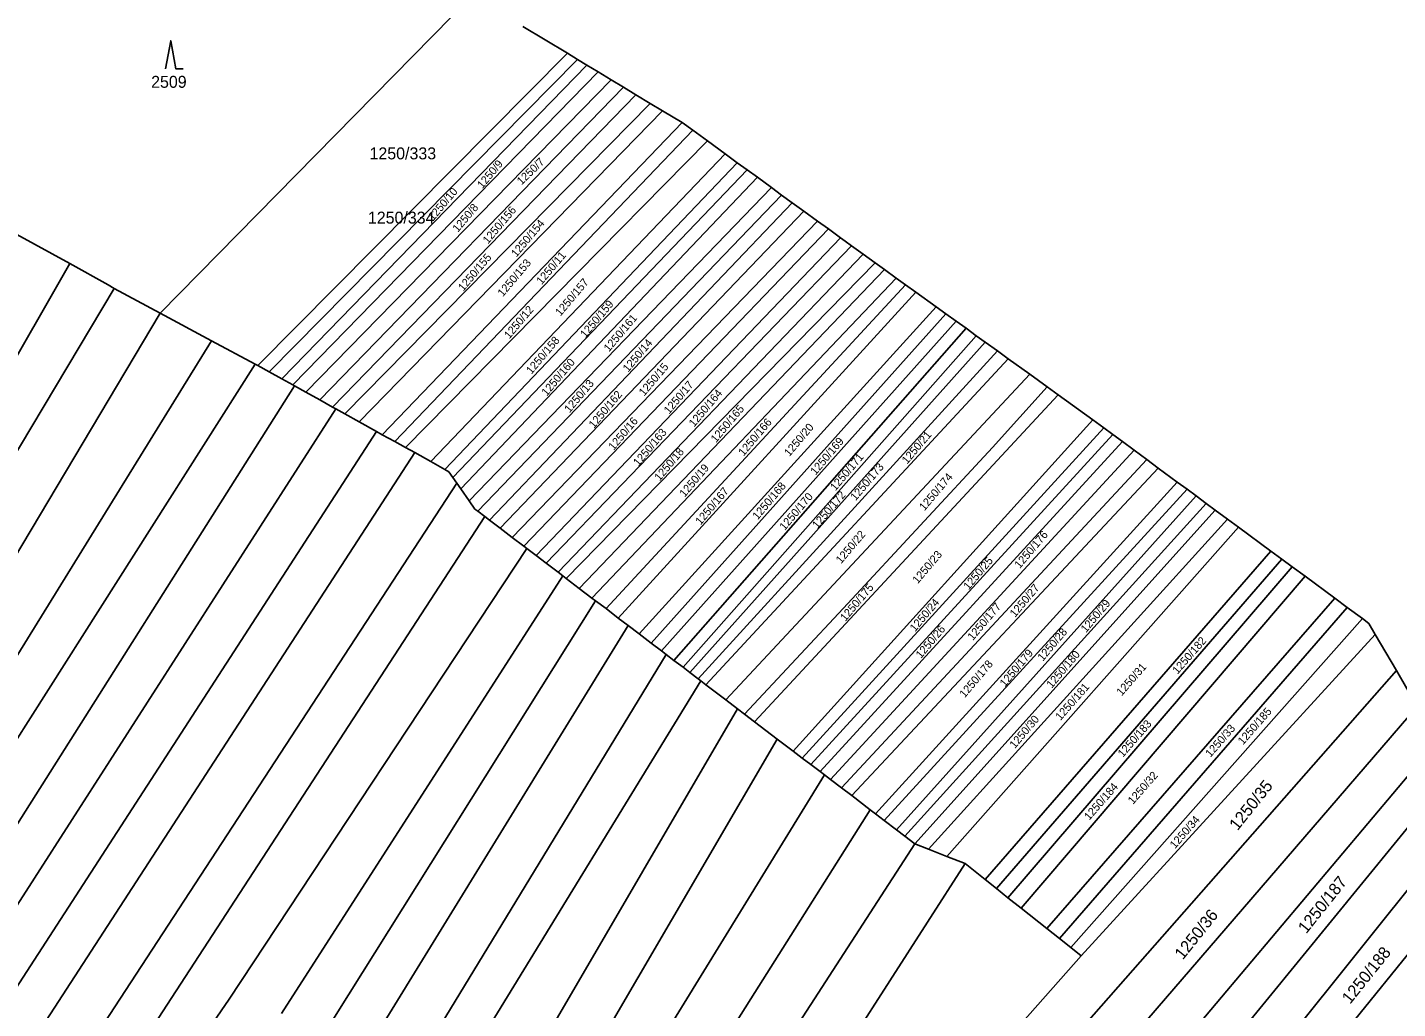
# Model space of a CAD drawing. Extents: x -580630 to -576196, y -1189024 to -1183567.
# Drawn here: x -576631.9 to -576436.7, y -1186218.8 to -1186079.1 of the extents above; entities that cross this region are included whole.
import ezdxf

# ---------------------------------------------------------------- set-up
doc = ezdxf.new("R2010")
doc.units = 0
for name, color, linetype in [('Vrstva 1', 7, 'Continuous'), ('Vrstva 13', 7, 'Continuous'), ('Vrstva 18', 7, 'Continuous'), ('Vrstva 25', 7, 'Continuous'), ('Vrstva 6', 7, 'Continuous')]:
    doc.layers.add(name, color=color, linetype=linetype)

msp = doc.modelspace()

# ---------------------------------------------------------------- linework, layer by layer
at = {"layer": 'Vrstva 1'}
for p, q in [((-576612.95, -1186119.77), (-576568.6, -1186074.64)), ((-576633.37, -1186108.54), (-576625.82, -1186112.7)), ((-576625.82, -1186112.7), (-576620.39, -1186115.75)), ((-576620.39, -1186115.75), (-576619.52, -1186116.24)), ((-576619.52, -1186116.24), (-576612.95, -1186119.77))]:
    msp.add_line(p, q, dxfattribs=at)
at = {"layer": 'Vrstva 13'}
for p, q in [((-576561.31, -1186078.94), (-576554.96, -1186082.76)), ((-576554.96, -1186082.76), (-576553.54, -1186083.62)), ((-576553.54, -1186083.62), (-576552.17, -1186084.45)), ((-576552.17, -1186084.45), (-576550.59, -1186085.4)), ((-576550.59, -1186085.4), (-576548.73, -1186086.52)), ((-576548.73, -1186086.52), (-576546.95, -1186087.6)), ((-576546.95, -1186087.6), (-576545.2, -1186088.65)), ((-576545.2, -1186088.65), (-576543.15, -1186089.89)), ((-576543.15, -1186089.89), (-576541.41, -1186090.93)), ((-576541.41, -1186090.93), (-576538.6, -1186092.63)), ((-576538.6, -1186092.63), (-576537.11, -1186093.72)), ((-576537.11, -1186093.72), (-576535.02, -1186095.23)), ((-576535.02, -1186095.23), (-576532.47, -1186097.09)), ((-576532.47, -1186097.09), (-576530.76, -1186098.34)), ((-576530.76, -1186098.34), (-576529.37, -1186099.35)), ((-576529.37, -1186099.35), (-576527.89, -1186100.42)), ((-576527.89, -1186100.42), (-576525.89, -1186101.88)), ((-576525.89, -1186101.88), (-576524.44, -1186102.94)), ((-576524.44, -1186102.94), (-576522.93, -1186104.04)), ((-576522.93, -1186104.04), (-576521.26, -1186105.25)), ((-576521.26, -1186105.25), (-576519.33, -1186106.65)), ((-576519.33, -1186106.65), (-576517.79, -1186107.77)), ((-576517.79, -1186107.77), (-576516.05, -1186109.04)), ((-576516.05, -1186109.04), (-576515.41, -1186109.5)), ((-576515.41, -1186109.5), (-576514.47, -1186110.18)), ((-576514.47, -1186110.18), (-576512.83, -1186111.36)), ((-576512.83, -1186111.36), (-576511.13, -1186112.59)), ((-576511.13, -1186112.59), (-576509.77, -1186113.57)), ((-576509.77, -1186113.57), (-576508.12, -1186114.76)), ((-576508.12, -1186114.76), (-576506.79, -1186115.72)), ((-576506.79, -1186115.72), (-576505.34, -1186116.76)), ((-576505.34, -1186116.76), (-576502.41, -1186118.87)), ((-576502.41, -1186118.87), (-576501.07, -1186119.84)), ((-576501.07, -1186119.84), (-576499.6, -1186120.9)), ((-576499.6, -1186120.9), (-576498.18, -1186121.92)), ((-576498.18, -1186121.92), (-576496.72, -1186122.98)), ((-576496.72, -1186122.98), (-576495.45, -1186123.89)), ((-576495.45, -1186123.89), (-576493.71, -1186125.15)), ((-576493.71, -1186125.15), (-576492.19, -1186126.25)), ((-576492.19, -1186126.25), (-576489.1, -1186128.47)), ((-576489.1, -1186128.47), (-576486.61, -1186130.27)), ((-576486.61, -1186130.27), (-576485.07, -1186131.38)), ((-576485.07, -1186131.38), (-576480.13, -1186134.94)), ((-576480.13, -1186134.94), (-576478.54, -1186136.11)), ((-576478.54, -1186136.11), (-576477.29, -1186137.03)), ((-576477.29, -1186137.03), (-576475.91, -1186138.05)), ((-576475.91, -1186138.05), (-576474.25, -1186139.27)), ((-576474.25, -1186139.27), (-576472.43, -1186140.62)), ((-576472.43, -1186140.62), (-576470.79, -1186141.83)), ((-576470.79, -1186141.83), (-576468.1, -1186143.81)), ((-576468.1, -1186143.81), (-576466.69, -1186144.85)), ((-576466.69, -1186144.85), (-576465.4, -1186145.8)), ((-576465.4, -1186145.8), (-576463.96, -1186146.86)), ((-576463.96, -1186146.86), (-576462.69, -1186147.8)), ((-576462.69, -1186147.8), (-576460.92, -1186149.1)), ((-576460.92, -1186149.1), (-576459.35, -1186150.26)), ((-576454.76, -1186153.64), (-576459.35, -1186150.26)), ((-576453.19, -1186154.8), (-576454.76, -1186153.64)), ((-576451.73, -1186155.88), (-576453.19, -1186154.8)), ((-576449.88, -1186157.24), (-576451.73, -1186155.88)), ((-576445.64, -1186160.36), (-576449.88, -1186157.24)), ((-576443.88, -1186161.66), (-576445.64, -1186160.36)), ((-576441.71, -1186163.26), (-576443.88, -1186161.66)), ((-576440.79, -1186163.94), (-576441.71, -1186163.26)), ((-576440.79, -1186163.94), (-576439.88, -1186165.51)), ((-576439.88, -1186165.51), (-576436.88, -1186170.66)), ((-576436.88, -1186170.66), (-576433.9, -1186175.77))]:
    msp.add_line(p, q, dxfattribs=at)
at = {"layer": 'Vrstva 25'}
msp.add_lwpolyline([(-576612.21, -1186084.97), (-576611.46, -1186080.97), (-576610.71, -1186084.97), (-576609.71, -1186084.97)], dxfattribs=at)
at = {"layer": 'Vrstva 6'}
for p, q in [((-576599.06, -1186127.24), (-576554.96, -1186082.76)), ((-576553.54, -1186083.62), (-576597.44, -1186128.11)), ((-576552.17, -1186084.45), (-576595.64, -1186129.11)), ((-576550.59, -1186085.4), (-576594.09, -1186129.97)), ((-576548.73, -1186086.52), (-576592.21, -1186131.02)), ((-576546.95, -1186087.6), (-576590.21, -1186132.13)), ((-576545.2, -1186088.65), (-576588.4, -1186133.13)), ((-576543.15, -1186089.89), (-576586.66, -1186134.1)), ((-576541.41, -1186090.93), (-576584.64, -1186135.23)), ((-576581.32, -1186137.07), (-576538.6, -1186092.63)), ((-576537.11, -1186093.72), (-576579.56, -1186138.05)), ((-576535.02, -1186095.23), (-576578.02, -1186138.9)), ((-576532.47, -1186097.09), (-576574.42, -1186140.91)), ((-576530.76, -1186098.34), (-576572.4, -1186142.03)), ((-576529.37, -1186099.35), (-576571.26, -1186143.18)), ((-576527.89, -1186100.42), (-576570.16, -1186144.76)), ((-576525.89, -1186101.88), (-576568.96, -1186146.48)), ((-576524.44, -1186102.94), (-576567.73, -1186147.97)), ((-576522.93, -1186104.04), (-576566.07, -1186149.23)), ((-576521.26, -1186105.25), (-576564.55, -1186150.39)), ((-576519.33, -1186106.65), (-576562.83, -1186151.7)), ((-576517.79, -1186107.77), (-576561.17, -1186152.96)), ((-576516.05, -1186109.04), (-576559.42, -1186154.29)), ((-576514.47, -1186110.18), (-576557.98, -1186155.39)), ((-576512.83, -1186111.36), (-576556.29, -1186156.67)), ((-576625.82, -1186112.7), (-576669.13, -1186188.15)), ((-576511.13, -1186112.59), (-576555.11, -1186157.57)), ((-576509.77, -1186113.57), (-576553.27, -1186158.97)), ((-576619.52, -1186116.24), (-576663.75, -1186190.27)), ((-576508.12, -1186114.76), (-576551.48, -1186160.33)), ((-576506.79, -1186115.72), (-576549.45, -1186161.82)), ((-576505.34, -1186116.76), (-576547.71, -1186163.19)), ((-576612.95, -1186119.77), (-576657.03, -1186193.68)), ((-576612.95, -1186119.77), (-576605.66, -1186123.69)), ((-576502.41, -1186118.87), (-576544.75, -1186165.44)), ((-576501.07, -1186119.84), (-576543.02, -1186166.76)), ((-576499.6, -1186120.9), (-576541.55, -1186167.87)), ((-576498.18, -1186121.92), (-576539.8, -1186169.21)), ((-576605.66, -1186123.69), (-576654.77, -1186203.2)), ((-576605.66, -1186123.69), (-576599.45, -1186127.03)), ((-576496.72, -1186122.98), (-576538.49, -1186170.2)), ((-576495.45, -1186123.89), (-576537.52, -1186170.94)), ((-576493.71, -1186125.15), (-576536.31, -1186171.86)), ((-576599.45, -1186127.03), (-576650.83, -1186207.86)), ((-576599.45, -1186127.03), (-576599.06, -1186127.24)), ((-576599.06, -1186127.24), (-576597.44, -1186128.11)), ((-576492.19, -1186126.25), (-576535.22, -1186172.69)), ((-576597.44, -1186128.11), (-576595.64, -1186129.11)), ((-576595.64, -1186129.11), (-576594.09, -1186129.97)), ((-576594.09, -1186129.97), (-576593.82, -1186130.12)), ((-576532.39, -1186174.84), (-576489.1, -1186128.47)), ((-576593.82, -1186130.12), (-576665.38, -1186243.12)), ((-576593.82, -1186130.12), (-576592.21, -1186131.02)), ((-576592.21, -1186131.02), (-576590.21, -1186132.13)), ((-576528.32, -1186177.94), (-576485.07, -1186131.38)), ((-576494.41, -1186138.89), (-576486.61, -1186130.27)), ((-576587.94, -1186133.39), (-576659.75, -1186245.13)), ((-576590.21, -1186132.13), (-576588.4, -1186133.13)), ((-576588.4, -1186133.13), (-576587.94, -1186133.39)), ((-576587.94, -1186133.39), (-576586.66, -1186134.1)), ((-576586.66, -1186134.1), (-576584.64, -1186135.23)), ((-576584.64, -1186135.23), (-576582.16, -1186136.61)), ((-576522.82, -1186182.13), (-576480.13, -1186134.94)), ((-576582.16, -1186136.61), (-576655.04, -1186249.13)), ((-576582.16, -1186136.61), (-576581.32, -1186137.07)), ((-576581.32, -1186137.07), (-576579.56, -1186138.05)), ((-576478.54, -1186136.11), (-576521.51, -1186183.12)), ((-576477.29, -1186137.03), (-576520.3, -1186184.05)), ((-576576.71, -1186139.63), (-576650.14, -1186252.72)), ((-576579.56, -1186138.05), (-576578.02, -1186138.9)), ((-576578.02, -1186138.9), (-576576.71, -1186139.63)), ((-576576.71, -1186139.63), (-576574.42, -1186140.91)), ((-576475.91, -1186138.05), (-576518.97, -1186185.05)), ((-576517.46, -1186186.18), (-576474.25, -1186139.27)), ((-576515.02, -1186161.13), (-576494.41, -1186138.89)), ((-576574.42, -1186140.91), (-576572.4, -1186142.03)), ((-576515.9, -1186187.38), (-576472.43, -1186140.62)), ((-576572.4, -1186142.03), (-576571.84, -1186142.34)), ((-576571.84, -1186142.34), (-576571.26, -1186143.18)), ((-576571.26, -1186143.18), (-576570.72, -1186143.96)), ((-576514.46, -1186188.47), (-576470.79, -1186141.83)), ((-576570.72, -1186143.96), (-576643.65, -1186255.65)), ((-576570.72, -1186143.96), (-576570.16, -1186144.76)), ((-576570.16, -1186144.76), (-576568.96, -1186146.48)), ((-576511.06, -1186191.07), (-576468.1, -1186143.81)), ((-576509.84, -1186192), (-576466.69, -1186144.85)), ((-576568.96, -1186146.48), (-576568.14, -1186147.66)), ((-576508.08, -1186193.34), (-576465.4, -1186145.8)), ((-576506.89, -1186194.24), (-576463.96, -1186146.86)), ((-576566.74, -1186148.72), (-576633.51, -1186251.36)), ((-576568.14, -1186147.66), (-576567.73, -1186147.97)), ((-576567.73, -1186147.97), (-576566.74, -1186148.72)), ((-576566.74, -1186148.72), (-576566.07, -1186149.23)), ((-576566.07, -1186149.23), (-576564.55, -1186150.39)), ((-576462.69, -1186147.8), (-576505.47, -1186195.32)), ((-576503.54, -1186196.08), (-576460.92, -1186149.1)), ((-576564.55, -1186150.39), (-576562.83, -1186151.7)), ((-576500.92, -1186197.12), (-576459.35, -1186150.26)), ((-576560.74, -1186153.29), (-576603.15, -1186217.48)), ((-576562.83, -1186151.7), (-576561.17, -1186152.96)), ((-576561.17, -1186152.96), (-576560.74, -1186153.29)), ((-576560.74, -1186153.29), (-576559.42, -1186154.29)), ((-576559.42, -1186154.29), (-576557.98, -1186155.39)), ((-576557.98, -1186155.39), (-576556.29, -1186156.67)), ((-576454.76, -1186153.64), (-576495.45, -1186200.43)), ((-576493.82, -1186201.72), (-576453.19, -1186154.8)), ((-576555.62, -1186157.18), (-576595.69, -1186219.48)), ((-576556.29, -1186156.67), (-576555.62, -1186157.18)), ((-576555.62, -1186157.18), (-576555.11, -1186157.57)), ((-576492.2, -1186203.01), (-576451.73, -1186155.88)), ((-576490.32, -1186204.5), (-576449.88, -1186157.24)), ((-576555.11, -1186157.57), (-576553.27, -1186158.97)), ((-576553.27, -1186158.97), (-576551.48, -1186160.33)), ((-576550.96, -1186160.71), (-576590.95, -1186224.46)), ((-576551.48, -1186160.33), (-576550.96, -1186160.71)), ((-576550.96, -1186160.71), (-576549.45, -1186161.82)), ((-576529.71, -1186176.86), (-576515.02, -1186161.13)), ((-576486.65, -1186207.41), (-576445.64, -1186160.36)), ((-576549.45, -1186161.82), (-576547.71, -1186163.19)), ((-576547.71, -1186163.19), (-576546.32, -1186164.25)), ((-576484.85, -1186208.84), (-576443.88, -1186161.66)), ((-576546.32, -1186164.25), (-576583.96, -1186225.43)), ((-576546.32, -1186164.25), (-576544.75, -1186165.44)), ((-576483.27, -1186210.09), (-576441.71, -1186163.26)), ((-576544.75, -1186165.44), (-576543.02, -1186166.76)), ((-576543.02, -1186166.76), (-576541.55, -1186167.87)), ((-576439.88, -1186165.51), (-576481.77, -1186211.28)), ((-576540.91, -1186168.36), (-576574.58, -1186223.67)), ((-576541.55, -1186167.87), (-576540.91, -1186168.36)), ((-576540.91, -1186168.36), (-576539.8, -1186169.21)), ((-576539.8, -1186169.21), (-576538.49, -1186170.2)), ((-576538.49, -1186170.2), (-576537.52, -1186170.94)), ((-576537.52, -1186170.94), (-576536.31, -1186171.86)), ((-576492.63, -1186233.98), (-576436.88, -1186170.66)), ((-576535.95, -1186172.13), (-576571.88, -1186230.75)), ((-576536.31, -1186171.86), (-576535.95, -1186172.13)), ((-576535.95, -1186172.13), (-576535.22, -1186172.69)), ((-576535.22, -1186172.69), (-576532.39, -1186174.84)), ((-576532.39, -1186174.84), (-576530.71, -1186176.11)), ((-576530.71, -1186176.11), (-576557.69, -1186222.34)), ((-576530.71, -1186176.11), (-576529.71, -1186176.86)), ((-576529.71, -1186176.86), (-576528.32, -1186177.94)), ((-576488.66, -1186239.25), (-576433.9, -1186175.77)), ((-576528.32, -1186177.94), (-576525.08, -1186180.41)), ((-576525.08, -1186180.41), (-576550.49, -1186223.93)), ((-576525.08, -1186180.41), (-576522.82, -1186182.13)), ((-576484.78, -1186244.4), (-576431.05, -1186180.66)), ((-576522.82, -1186182.13), (-576521.51, -1186183.12)), ((-576521.51, -1186183.12), (-576520.3, -1186184.05)), ((-576520.3, -1186184.05), (-576518.97, -1186185.05)), ((-576518.32, -1186185.53), (-576543.9, -1186227.03)), ((-576518.97, -1186185.05), (-576518.32, -1186185.53)), ((-576517.46, -1186186.18), (-576518.32, -1186185.53)), ((-576515.9, -1186187.38), (-576517.46, -1186186.18)), ((-576481.18, -1186249.18), (-576428.61, -1186184.86)), ((-576514.46, -1186188.47), (-576515.9, -1186187.38)), ((-576511.82, -1186190.49), (-576514.46, -1186188.47)), ((-576511.82, -1186190.49), (-576538.09, -1186232.09)), ((-576511.82, -1186190.49), (-576511.06, -1186191.07)), ((-576477.28, -1186254.36), (-576425.76, -1186189.97)), ((-576511.06, -1186191.07), (-576509.84, -1186192)), ((-576509.84, -1186192), (-576508.08, -1186193.34)), ((-576508.08, -1186193.34), (-576506.89, -1186194.24)), ((-576506.89, -1186194.24), (-576505.47, -1186195.32)), ((-576505.47, -1186195.32), (-576530.45, -1186233.87)), ((-576505.47, -1186195.32), (-576503.54, -1186196.08)), ((-576503.54, -1186196.08), (-576500.92, -1186197.12)), ((-576473.89, -1186258.86), (-576422.74, -1186195.56)), ((-576498.31, -1186198.16), (-576522.54, -1186235.86)), ((-576500.92, -1186197.12), (-576498.31, -1186198.16)), ((-576498.31, -1186198.16), (-576495.45, -1186200.43)), ((-576495.45, -1186200.43), (-576493.82, -1186201.72)), ((-576493.82, -1186201.72), (-576492.2, -1186203.01)), ((-576492.2, -1186203.01), (-576490.32, -1186204.5)), ((-576490.32, -1186204.5), (-576486.65, -1186207.41)), ((-576486.65, -1186207.41), (-576484.85, -1186208.84)), ((-576484.85, -1186208.84), (-576483.27, -1186210.09)), ((-576481.77, -1186211.28), (-576496.89, -1186228.32)), ((-576483.27, -1186210.09), (-576481.77, -1186211.28)), ((-576603.15, -1186217.48), (-576629.14, -1186254.99))]:
    msp.add_line(p, q, dxfattribs=at)

# ---------------------------------------------------------------- texts
at = {"layer": 'Vrstva 18'}
for s, p in [('2509', (-576614.251, -1186087.67)), ('1250/333', (-576583.141, -1186097.86)), ('1250/334', (-576583.374, -1186107.01))]:
    msp.add_text(s, height=1.7, dxfattribs=at).set_placement(p)
for s, height, rotation, p in [('1250/9', 1.14, 49.79003, (-576567.068, -1186102.108)), ('1250/7', 1.14, 43.77398, (-576561.5, -1186101.581)), ('1250/10', 1.14, 49.79003, (-576574.067, -1186106.697)), ('1250/8', 1.14, 49.79003, (-576570.567, -1186108.329)), ('1250/156', 1.14, 49.79003, (-576566.274, -1186109.99)), ('1250/154', 1.14, 49.79003, (-576562.234, -1186111.88)), ('1250/155', 1.14, 49.79003, (-576569.785, -1186116.724)), ('1250/153', 1.14, 49.79003, (-576564.152, -1186117.505)), ('1250/11', 1.14, 49.79003, (-576558.625, -1186115.785)), ('1250/157', 1.14, 49.79003, (-576555.947, -1186120.27)), ('1250/159', 1.14, 49.79003, (-576552.394, -1186123.37)), ('1250/12', 1.14, 49.79003, (-576563.237, -1186123.511)), ('1250/161', 1.14, 49.79003, (-576549.043, -1186125.358)), ('1250/158', 1.14, 49.79003, (-576560.083, -1186128.54)), ('1250/14', 1.14, 49.79003, (-576546.316, -1186128.253)), ('1250/160', 1.14, 49.79003, (-576557.896, -1186131.66)), ('1250/15', 1.14, 49.79003, (-576544.026, -1186131.657)), ('1250/13', 1.14, 49.79003, (-576554.653, -1186134.028)), ('1250/17', 1.14, 49.79003, (-576540.468, -1186134.223)), ('1250/162', 1.14, 49.79003, (-576551.176, -1186136.254)), ('1250/164', 1.14, 49.79003, (-576536.914, -1186136.066)), ('1250/165', 1.14, 49.79003, (-576533.794, -1186138.29)), ('1250/16', 1.14, 49.79003, (-576548.376, -1186139.383)), ('1250/166', 1.14, 49.79003, (-576529.864, -1186140.196)), ('1250/20', 1.14, 49.79003, (-576523.34, -1186140.263)), ('1250/163', 1.14, 49.79003, (-576544.832, -1186141.641)), ('1250/169', 1.14, 49.79003, (-576519.604, -1186142.906)), ('1250/21', 1.14, 49.79003, (-576506.567, -1186141.341)), ('1250/18', 1.14, 49.79003, (-576541.824, -1186143.753)), ('1250/171', 1.14, 49.79003, (-576516.786, -1186145.157)), ('1250/19', 1.14, 49.79003, (-576538.256, -1186146.053)), ('1250/173', 1.14, 49.79003, (-576513.904, -1186146.56)), ('1250/174', 1.14, 49.79003, (-576504.097, -1186147.986)), ('1250/167', 1.14, 49.79003, (-576535.987, -1186150.016)), ('1250/168', 1.14, 49.79003, (-576527.853, -1186149.276)), ('1250/170', 1.14, 49.79003, (-576523.998, -1186150.789)), ('1250/172', 1.14, 49.79003, (-576519.338, -1186150.543)), ('1250/22', 1.14, 49.79003, (-576515.97, -1186155.527)), ('1250/176', 1.14, 49.79003, (-576490.527, -1186156.216)), ('1250/23', 1.14, 49.79003, (-576505.056, -1186158.384)), ('1250/25', 1.14, 49.79003, (-576497.808, -1186159.263)), ('1250/175', 1.14, 49.79003, (-576515.357, -1186163.73)), ('1250/27', 1.14, 49.79003, (-576491.191, -1186163.159)), ('1250/24', 1.14, 49.79003, (-576505.438, -1186165.219)), ('1250/177', 1.14, 49.79003, (-576497.209, -1186166.465)), ('1250/29', 1.14, 49.79003, (-576481.088, -1186165.349)), ('1250/26', 1.14, 49.79003, (-576504.598, -1186169.019)), ('1250/28', 1.14, 49.79003, (-576487.237, -1186169.409)), ('1250/182', 1.14, 48.816, (-576468.051, -1186171.26)), ('1250/179', 1.14, 49.79003, (-576492.637, -1186173.076)), ('1250/180', 1.14, 49.79003, (-576485.967, -1186173.264)), ('1250/178', 1.14, 49.79003, (-576498.365, -1186174.626)), ('1250/31', 1.14, 48.816, (-576476.011, -1186174.355)), ('1250/181', 1.14, 48.816, (-576484.715, -1186177.847)), ('1250/185', 1.14, 48.816, (-576458.729, -1186181.326)), ('1250/30', 1.14, 49.79003, (-576491.225, -1186181.85)), ('1250/183', 1.14, 48.816, (-576475.837, -1186183.097)), ('1250/33', 1.14, 48.816, (-576463.363, -1186183.095)), ('1250/32', 1.14, 48.816, (-576474.387, -1186189.798)), ('1250/35', 1.7, 51.39431, (-576459.501, -1186193.548)), ('1250/184', 1.14, 48.816, (-576480.629, -1186192.063)), ('1250/34', 1.14, 48.816, (-576468.415, -1186196.111)), ('1250/187', 1.7, 51.39431, (-576449.712, -1186208.22)), ('1250/36', 1.7, 51.39431, (-576467.291, -1186211.941)), ('1250/188', 1.7, 51.39431, (-576443.469, -1186218.257))]:
    msp.add_text(s, height=height, rotation=rotation, dxfattribs=at).set_placement(p)

doc.saveas('drawing.dxf')
